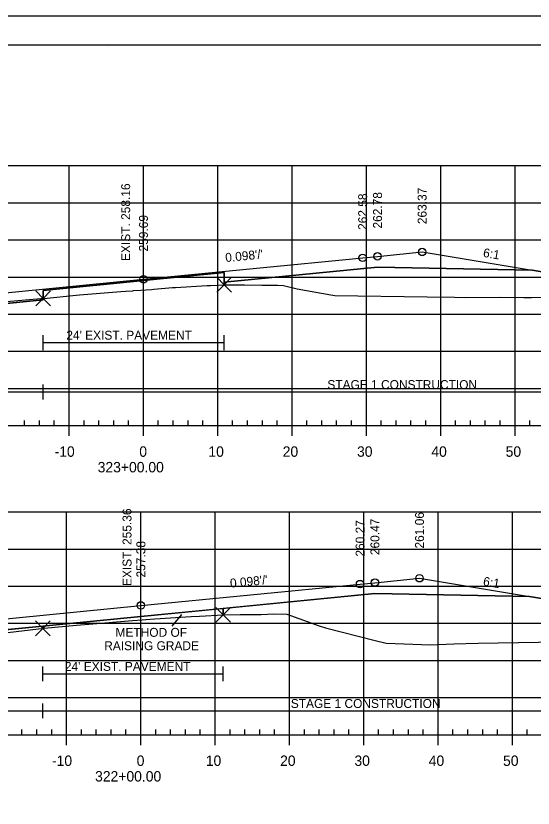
# Model space of a CAD drawing. Extents: x 1365647 to 1367999, y 387113 to 400173.
# Drawn here: x 1365876.2 to 1365945.8, y 399213 to 399319.7 of the extents above; entities that cross this region are included whole.
import ezdxf

# ---------------------------------------------------------------- set-up
doc = ezdxf.new("R2010")
doc.units = 0
for name, color, linetype in [('R_Alt Surface', 7, 'Continuous'), ('R_Axis', 7, 'Continuous'), ('R_Axis Annot', 7, 'Continuous'), ('R_Border', 7, 'Continuous'), ('R_Contours', 7, 'Continuous'), ('R_Detour', 7, 'Continuous'), ('R_Dimension', 7, 'Continuous'), ('R_Exist Surface', 7, 'Continuous'), ('R_Fin Surface', 7, 'Continuous'), ('R_Fin Surface Annot', 7, 'Continuous'), ('R_Grid', 7, 'Continuous'), ('R_No Plot', 7, 'Continuous'), ('R_Water', 7, 'Continuous'), ('R_Xsect Elev', 7, 'Continuous')]:
    doc.layers.add(name, color=color, linetype=linetype)

msp = doc.modelspace()

# ---------------------------------------------------------------- linework, layer by layer
at = {"layer": 'R_Alt Surface'}
for points in [[(1365834.43, 399276.95), (1365861.85, 399279.64), (1365879.85, 399281.41), (1365879.85, 399282.7), (1365893.35, 399284.02), (1365904.21, 399285.09), (1365904.21, 399283.8), (1365924.85, 399285.82), (1365945.67, 399285.4)], [(1365834.08, 399233.02), (1365861.5, 399235.71), (1365893, 399238.81), (1365924.5, 399241.89), (1365945.32, 399241.47)]]:
    msp.add_lwpolyline(points, dxfattribs=at)
at = {"layer": 'R_Axis'}
for p, q in [((1365877.35, 399264.5), (1365877.35, 399265.2)), ((1365879.35, 399264.5), (1365879.35, 399265.2)), ((1365881.35, 399264.5), (1365881.35, 399265.2)), ((1365885.35, 399264.5), (1365885.35, 399265.2)), ((1365887.35, 399264.5), (1365887.35, 399265.2)), ((1365889.35, 399264.5), (1365889.35, 399265.2)), ((1365891.35, 399264.5), (1365891.35, 399265.2)), ((1365895.35, 399264.5), (1365895.35, 399265.2)), ((1365897.35, 399264.5), (1365897.35, 399265.2)), ((1365899.35, 399264.5), (1365899.35, 399265.2)), ((1365901.35, 399264.5), (1365901.35, 399265.2)), ((1365905.35, 399264.5), (1365905.35, 399265.2)), ((1365907.35, 399264.5), (1365907.35, 399265.2)), ((1365909.35, 399264.5), (1365909.35, 399265.2)), ((1365911.35, 399264.5), (1365911.35, 399265.2)), ((1365915.35, 399264.5), (1365915.35, 399265.2)), ((1365917.35, 399264.5), (1365917.35, 399265.2)), ((1365919.35, 399264.5), (1365919.35, 399265.2)), ((1365921.35, 399264.5), (1365921.35, 399265.2)), ((1365925.35, 399264.5), (1365925.35, 399265.2)), ((1365927.35, 399264.5), (1365927.35, 399265.2)), ((1365929.35, 399264.5), (1365929.35, 399265.2)), ((1365931.35, 399264.5), (1365931.35, 399265.2)), ((1365935.35, 399264.5), (1365935.35, 399265.2)), ((1365937.35, 399264.5), (1365937.35, 399265.2)), ((1365939.35, 399264.5), (1365939.35, 399265.2)), ((1365941.35, 399264.5), (1365941.35, 399265.2)), ((1365945.35, 399264.5), (1365945.35, 399265.2)), ((1365748.35, 399264.5), (1366038.35, 399264.5)), ((1365883.35, 399263.1), (1365883.35, 399264.5)), ((1365893.35, 399263.1), (1365893.35, 399264.5)), ((1365903.35, 399263.1), (1365903.35, 399264.5)), ((1365913.35, 399263.1), (1365913.35, 399264.5)), ((1365923.35, 399263.1), (1365923.35, 399264.5)), ((1365933.35, 399263.1), (1365933.35, 399264.5)), ((1365943.35, 399263.1), (1365943.35, 399264.5)), ((1365877, 399222.88), (1365877, 399223.58)), ((1365879, 399222.88), (1365879, 399223.58)), ((1365881, 399222.88), (1365881, 399223.58)), ((1365885, 399222.88), (1365885, 399223.58)), ((1365887, 399222.88), (1365887, 399223.58)), ((1365889, 399222.88), (1365889, 399223.58)), ((1365891, 399222.88), (1365891, 399223.58)), ((1365895, 399222.88), (1365895, 399223.58)), ((1365897, 399222.88), (1365897, 399223.58)), ((1365899, 399222.88), (1365899, 399223.58)), ((1365901, 399222.88), (1365901, 399223.58)), ((1365905, 399222.88), (1365905, 399223.58)), ((1365907, 399222.88), (1365907, 399223.58)), ((1365909, 399222.88), (1365909, 399223.58)), ((1365911, 399222.88), (1365911, 399223.58)), ((1365915, 399222.88), (1365915, 399223.58)), ((1365917, 399222.88), (1365917, 399223.58)), ((1365919, 399222.88), (1365919, 399223.58)), ((1365921, 399222.88), (1365921, 399223.58)), ((1365925, 399222.88), (1365925, 399223.58)), ((1365927, 399222.88), (1365927, 399223.58)), ((1365929, 399222.88), (1365929, 399223.58)), ((1365931, 399222.88), (1365931, 399223.58)), ((1365935, 399222.88), (1365935, 399223.58)), ((1365937, 399222.88), (1365937, 399223.58)), ((1365939, 399222.88), (1365939, 399223.58)), ((1365941, 399222.88), (1365941, 399223.58)), ((1365945, 399222.88), (1365945, 399223.58)), ((1365748, 399222.88), (1366038, 399222.88)), ((1365883, 399221.48), (1365883, 399222.88)), ((1365893, 399221.48), (1365893, 399222.88)), ((1365903, 399221.48), (1365903, 399222.88)), ((1365913, 399221.48), (1365913, 399222.88)), ((1365923, 399221.48), (1365923, 399222.88)), ((1365933, 399221.48), (1365933, 399222.88)), ((1365943, 399221.48), (1365943, 399222.88))]:
    msp.add_line(p, q, dxfattribs=at)
at = {"layer": 'R_Border'}
for p, q in [((1365736.09, 399315.77), (1366052.27, 399315.77)), ((1365888.61, 399315.51), (1365888.61, 399315.51)), ((1365888.61, 399315.51), (1365888.61, 399315.51))]:
    msp.add_line(p, q, dxfattribs=at)
at = {"layer": 'R_Contours'}
for p, q in [((1365904.21, 399283.8), (1365904.21, 399285.09)), ((1365904.21, 399283.8), (1365904.21, 399283.46)), ((1365904.21, 399283.46), (1365904.21, 399283.8)), ((1365952.5, 399240.27), (1365945.32, 399241.47)), ((1365904.07, 399239.89), (1365893, 399238.81)), ((1365904.07, 399239.02), (1365904.07, 399239.89)), ((1365904.07, 399239.89), (1365904.07, 399239.02)), ((1365893, 399238.81), (1365879.81, 399237.51)), ((1365879.81, 399237.51), (1365861.5, 399235.71)), ((1365879.81, 399237.51), (1365879.81, 399237.2)), ((1365879.81, 399237.2), (1365879.81, 399237.51))]:
    msp.add_line(p, q, dxfattribs=at)
for points in [[(1365904.21, 399285.09), (1365893.35, 399284.02), (1365879.85, 399282.7), (1365879.85, 399281.62)], [(1365945.67, 399285.4), (1365924.85, 399285.82), (1365904.21, 399283.8)], [(1365965.94, 399279.84), (1365952.85, 399284.2), (1365945.67, 399285.4)], [(1365879.85, 399281.62), (1365879.95, 399281.63), (1365884.29, 399282.04), (1365884.75, 399282.08), (1365890.3, 399282.54), (1365890.96, 399282.6), (1365891.93, 399282.66), (1365891.99, 399282.67), (1365892.99, 399282.74), (1365894.42, 399282.83), (1365894.76, 399282.85), (1365897.26, 399283.07), (1365897.67, 399283.09), (1365901.94, 399283.35), (1365902.38, 399283.37), (1365904.11, 399283.46), (1365904.21, 399283.46)], [(1365904.21, 399283.46), (1365904.75, 399283.46), (1365906.94, 399283.45), (1365909.28, 399283.4), (1365911.45, 399283.41), (1365912.18, 399283.38), (1365914.03, 399282.93), (1365918.57, 399282.11), (1365919.09, 399282.02), (1365931.52, 399281.85), (1365935.21, 399281.8), (1365936.69, 399281.74), (1365941.28, 399281.77), (1365944.52, 399281.75), (1365945.59, 399281.74), (1365947.68, 399281.77), (1365951.3, 399280.9), (1365951.75, 399280.79), (1365951.83, 399280.76), (1365954.99, 399279.52), (1365955.91, 399279.59), (1365958.67, 399279.97), (1365963.9, 399279.87), (1365965.94, 399279.84)], [(1365945.32, 399241.47), (1365924.5, 399241.89), (1365904.07, 399239.89)], [(1365879.81, 399237.2), (1365879.98, 399237.22), (1365884.33, 399237.64), (1365886.53, 399237.82), (1365891.32, 399238.2), (1365891.86, 399238.24), (1365893.17, 399238.35), (1365893.67, 399238.38), (1365894.89, 399238.47), (1365899.79, 399238.79), (1365900.89, 399238.85), (1365904.07, 399239.02)], [(1365904.07, 399239.02), (1365906.38, 399239.07), (1365909.21, 399239.08), (1365910.88, 399239.14), (1365912.63, 399239.09), (1365916.99, 399237.56), (1365917.85, 399237.26), (1365924.55, 399235.55), (1365925.81, 399235.23), (1365926.02, 399235.22), (1365931.97, 399234.96), (1365935.11, 399235.12), (1365938.41, 399235.2), (1365946.51, 399235.34), (1365957.86, 399235.46), (1365959.05, 399235.5), (1365966.74, 399235.53)], [(1365848.26, 399234.41), (1365850.07, 399233.44), (1365855.46, 399234.43), (1365858.78, 399235.03), (1365859.79, 399235.19), (1365864.3, 399235.81), (1365867.41, 399235.87), (1365869.13, 399235.88), (1365872.69, 399236.49), (1365872.76, 399236.5), (1365872.78, 399236.5), (1365875.12, 399236.63), (1365879.24, 399237.13), (1365879.81, 399237.2)]]:
    msp.add_lwpolyline(points, dxfattribs=at)
msp.add_lwpolyline([(1365868.47, 399280.29), (1365870.05, 399280.7), (1365870.06, 399280.7), (1365870.09, 399280.71), (1365872.62, 399281.19), (1365873.32, 399281.17), (1365874.93, 399281.21), (1365879.56, 399281.59), (1365879.85, 399281.62), (1365879.85, 399281.41)], close=True, dxfattribs=at)
at = {"layer": 'R_Detour'}
for p, q in [((1365904.07, 399239.02), (1365904.07, 399239.89)), ((1365879.81, 399237.2), (1365879.81, 399237.51))]:
    msp.add_line(p, q, dxfattribs=at)
at = {"layer": 'R_Dimension'}
msp.add_line((1365897.21, 399237.48), (1365898.53, 399239.05), dxfattribs=at)
at = {"layer": 'R_Exist Surface'}
for points in [[(1365874.93, 399281.21), (1365879.56, 399281.59), (1365879.85, 399281.62), (1365879.95, 399281.63), (1365884.29, 399282.04), (1365884.75, 399282.08), (1365890.3, 399282.54), (1365890.96, 399282.6), (1365891.93, 399282.66), (1365891.99, 399282.67), (1365892.99, 399282.74), (1365894.42, 399282.83), (1365894.76, 399282.85), (1365897.26, 399283.07), (1365897.67, 399283.09), (1365901.94, 399283.35), (1365902.38, 399283.37), (1365904.11, 399283.46), (1365904.21, 399283.46), (1365904.75, 399283.46), (1365906.94, 399283.45), (1365909.28, 399283.4), (1365911.45, 399283.41), (1365912.18, 399283.38), (1365914.03, 399282.93), (1365918.57, 399282.11), (1365919.09, 399282.02), (1365931.52, 399281.85), (1365935.21, 399281.8), (1365936.69, 399281.74), (1365941.28, 399281.77), (1365944.52, 399281.75), (1365945.59, 399281.74), (1365947.68, 399281.77)], [(1365875.12, 399236.63), (1365879.24, 399237.13), (1365879.81, 399237.2), (1365879.98, 399237.22), (1365884.33, 399237.64), (1365886.53, 399237.82), (1365891.32, 399238.2), (1365891.86, 399238.24), (1365893.17, 399238.35), (1365893.67, 399238.38), (1365894.89, 399238.47), (1365899.79, 399238.79), (1365900.89, 399238.85), (1365904.07, 399239.02), (1365906.38, 399239.07), (1365909.21, 399239.08), (1365910.88, 399239.14), (1365912.63, 399239.09), (1365916.99, 399237.56), (1365917.85, 399237.26), (1365924.55, 399235.55), (1365925.81, 399235.23), (1365926.02, 399235.22), (1365931.97, 399234.96), (1365935.11, 399235.12), (1365938.41, 399235.2), (1365946.51, 399235.34)]]:
    msp.add_lwpolyline(points, dxfattribs=at)
at = {"layer": 'R_Fin Surface'}
for points in [[(1365811.99, 399280.64), (1365812.73, 399280.39), (1365828.6, 399275.1), (1365833.85, 399276.85), (1365834.43, 399276.95), (1365855.85, 399280.52), (1365861.85, 399281.11), (1365863.85, 399281.3), (1365893.35, 399284.19), (1365922.85, 399287.08), (1365924.85, 399287.28), (1365930.85, 399287.87), (1365945.67, 399285.4), (1365952.85, 399284.2), (1365971.45, 399278), (1365976.55, 399279.7)], [(1365811.23, 399236.21), (1365827.29, 399230.85), (1365833.5, 399232.92), (1365834.08, 399233.02), (1365855.5, 399236.59), (1365861.5, 399237.18), (1365863.5, 399237.37), (1365893, 399240.27), (1365922.5, 399243.16), (1365924.5, 399243.35), (1365930.5, 399243.94), (1365945.32, 399241.47), (1365952.5, 399240.27), (1365966.74, 399235.53)]]:
    msp.add_lwpolyline(points, dxfattribs=at)
at = {"layer": 'R_Grid'}
for p, q in [((1365748.35, 399299.5), (1366038.35, 399299.5)), ((1365883.35, 399264.5), (1365883.35, 399299.5)), ((1365893.35, 399264.5), (1365893.35, 399299.5)), ((1365903.35, 399264.5), (1365903.35, 399299.5)), ((1365913.35, 399264.5), (1365913.35, 399299.5)), ((1365923.35, 399264.5), (1365923.35, 399299.5)), ((1365933.35, 399264.5), (1365933.35, 399299.5)), ((1365943.35, 399264.5), (1365943.35, 399299.5)), ((1365748.35, 399294.5), (1366038.35, 399294.5)), ((1365748.35, 399289.5), (1366038.35, 399289.5)), ((1365748.35, 399284.5), (1366038.35, 399284.5)), ((1365748.35, 399279.5), (1366038.35, 399279.5)), ((1365748.35, 399274.5), (1366038.35, 399274.5)), ((1365748.35, 399269.5), (1366038.35, 399269.5)), ((1365748.35, 399264.5), (1366038.35, 399264.5)), ((1365748, 399252.88), (1366038, 399252.88)), ((1365883, 399222.88), (1365883, 399252.88)), ((1365893, 399222.88), (1365893, 399252.88)), ((1365903, 399222.88), (1365903, 399252.88)), ((1365913, 399222.88), (1365913, 399252.88)), ((1365923, 399222.88), (1365923, 399252.88)), ((1365933, 399222.88), (1365933, 399252.88)), ((1365943, 399222.88), (1365943, 399252.88)), ((1365748, 399247.88), (1366038, 399247.88)), ((1365748, 399242.88), (1366038, 399242.88)), ((1365748, 399237.88), (1366038, 399237.88)), ((1365748, 399232.88), (1366038, 399232.88)), ((1365748, 399227.88), (1366038, 399227.88)), ((1365748, 399222.88), (1366038, 399222.88))]:
    msp.add_line(p, q, dxfattribs=at)
at = {"layer": 'R_No Plot'}
msp.add_line((1365723.69, 399319.66), (1366057.03, 399319.66), dxfattribs=at)
msp.add_lwpolyline([(1365723.69, 399319.66), (1366057.03, 399319.66), (1366057.03, 399106.32), (1365723.69, 399106.32)], close=True, dxfattribs=at)
for points in [[(1365904.21, 399283.46), (1365903.21, 399284.46), (1365904.21, 399283.46), (1365903.21, 399282.46), (1365904.21, 399283.46), (1365905.21, 399282.46), (1365904.21, 399283.46), (1365905.21, 399284.46)], [(1365879.85, 399281.62), (1365878.85, 399282.62), (1365879.85, 399281.62), (1365878.85, 399280.62), (1365879.85, 399281.62), (1365880.85, 399280.62), (1365879.85, 399281.62), (1365880.85, 399282.62)], [(1365904.07, 399239.02), (1365903.07, 399240.02), (1365904.07, 399239.02), (1365903.07, 399238.02), (1365904.07, 399239.02), (1365905.07, 399238.02), (1365904.07, 399239.02), (1365905.07, 399240.02)], [(1365879.81, 399237.2), (1365878.81, 399238.2), (1365879.81, 399237.2), (1365878.81, 399236.2), (1365879.81, 399237.2), (1365880.81, 399236.2), (1365879.81, 399237.2), (1365880.81, 399238.2)]]:
    msp.add_lwpolyline(points, dxfattribs=at)
for centre in [(1365930.85, 399287.88), (1365930.85, 399287.88), (1365930.85, 399287.87), (1365922.85, 399287.09), (1365922.85, 399287.09), (1365922.85, 399287.08), (1365924.85, 399287.29), (1365924.85, 399287.29), (1365924.85, 399287.28), (1365893.35, 399284.2), (1365893.35, 399284.2), (1365893.35, 399284.19), (1365930.5, 399243.96), (1365930.5, 399243.96), (1365930.5, 399243.94), (1365922.5, 399243.18), (1365922.5, 399243.18), (1365922.5, 399243.16), (1365924.5, 399243.38), (1365924.5, 399243.37), (1365924.5, 399243.35), (1365893, 399240.29), (1365893, 399240.29), (1365893, 399240.27)]:
    msp.add_circle(centre, 0.5, dxfattribs=at)
at = {"layer": 'R_Water'}
for p, q in [((1365879.85, 399274.67), (1365879.85, 399276.67)), ((1365904.21, 399274.67), (1365904.21, 399276.67)), ((1365879.85, 399275.67), (1365904.21, 399275.67)), ((1365879.85, 399268.02), (1365879.85, 399270.02)), ((1365811.99, 399269.02), (1365879.85, 399269.02)), ((1365879.85, 399269.02), (1365976.55, 399269.02)), ((1365879.81, 399230.08), (1365879.81, 399232.08)), ((1365904.07, 399230.08), (1365904.07, 399232.08)), ((1365879.81, 399231.08), (1365904.07, 399231.08)), ((1365879.81, 399225.09), (1365879.81, 399227.09)), ((1365811.23, 399226.09), (1365879.81, 399226.09)), ((1365879.81, 399226.09), (1365966.74, 399226.09))]:
    msp.add_line(p, q, dxfattribs=at)

# ---------------------------------------------------------------- texts
at = {"layer": 'R_Axis Annot'}
for s, p in [('-10', (1365881.39, 399260.3)), ('0', (1365892.79, 399260.3)), ('10', (1365902.09, 399260.3)), ('20', (1365912.09, 399260.3)), ('30', (1365922.09, 399260.3)), ('40', (1365932.09, 399260.3)), ('50', (1365942.09, 399260.3)), ('323+00.00', (1365887.19, 399258.2)), ('-10', (1365881.04, 399218.68)), ('0', (1365892.44, 399218.68)), ('10', (1365901.74, 399218.68)), ('20', (1365911.74, 399218.68)), ('30', (1365921.74, 399218.68)), ('40', (1365931.74, 399218.68)), ('50', (1365941.74, 399218.68)), ('322+00.00', (1365886.84, 399216.58))]:
    msp.add_text(s, height=1.4, dxfattribs=at).set_placement(p)
at = {"layer": 'R_Fin Surface Annot'}
for s, rotation, p in [("0.098'/'", 5.5971, (1365904.42, 399286.51)), ('6:1', 350.5377, (1365938.99, 399287.22)), ("0.098'/'", 5.5971, (1365905.06, 399242.67)), ('6:1', 350.5377, (1365938.99, 399242.98))]:
    msp.add_text(s, height=1.2, rotation=rotation, dxfattribs=at).set_placement(p)
at = {"layer": 'R_Water'}
for s, p in [("24' EXIST. PAVEMENT", (1365882.97, 399276.07)), ('STAGE 1 CONSTRUCTION', (1365918.1, 399269.42)), ('METHOD OF', (1365889.59, 399236.06)), ('RAISING GRADE', (1365888.07, 399234.26)), ("24' EXIST. PAVEMENT", (1365882.78, 399231.47)), ('STAGE 1 CONSTRUCTION', (1365913.18, 399226.48))]:
    msp.add_text(s, height=1.2, dxfattribs=at).set_placement(p)
at = {"layer": 'R_Xsect Elev'}
for s, p in [('EXIST. 258.16', (1365891.56, 399286.66)), ('262.58', (1365923.45, 399290.84)), ('262.78', (1365925.45, 399291.03)), ('263.37', (1365931.45, 399291.62)), ('259.69', (1365893.95, 399287.94)), ('EXIST. 255.36', (1365891.74, 399242.9)), ('261.06', (1365931.1, 399247.95)), ('260.47', (1365925.1, 399247.06)), ('260.27', (1365923.1, 399246.86)), ('257.38', (1365893.6, 399244.05))]:
    msp.add_text(s, height=1.2, rotation=90, dxfattribs=at).set_placement(p)

doc.saveas('drawing.dxf')
